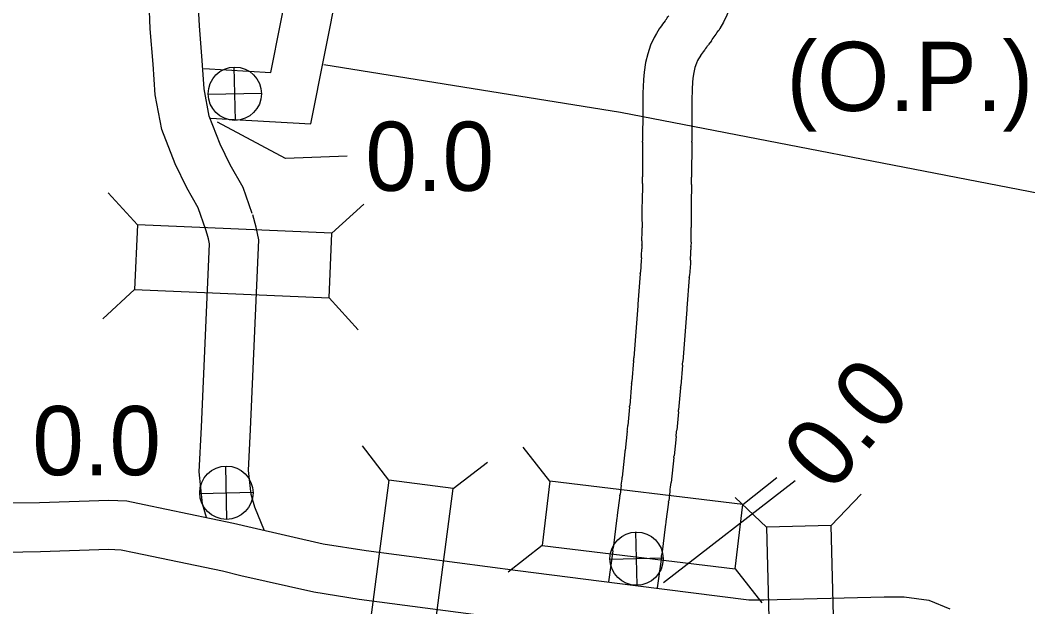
# Model space of a CAD drawing. Extents: x -939622 to -934245, y 1383184 to 1385301.
# Drawn here: x -936188.12 to -936169.66, y 1384642.12 to 1384652.87 of the extents above; entities that cross this region are included whole.
import ezdxf

# ---------------------------------------------------------------- set-up
doc = ezdxf.new("R2010")
doc.units = 0
for name, color, linetype in [('Level 10', 7, 'Continuous'), ('Level 15', 7, 'Continuous'), ('Level 20', 7, 'Continuous'), ('Level 21', 7, 'Continuous'), ('Level 25', 7, 'Continuous'), ('Level 26', 7, 'Continuous')]:
    doc.layers.add(name, color=color, linetype=linetype)

msp = doc.modelspace()

# ---------------------------------------------------------------- linework, layer by layer
at = {"layer": 'Level 10'}
for p, q in [((-936176.295, 1384652.875), (-936176.306, 1384652.861)), ((-936175.457, 1384652.496), (-936175.508, 1384652.426)), ((-936175.575, 1384652.336), (-936175.585, 1384652.323)), ((-936175.663, 1384652.216), (-936175.657, 1384652.224)), ((-936176.711, 1384651.506), (-936176.714, 1384651.36)), ((-936175.812, 1384651.49), (-936175.814, 1384651.344)), ((-936176.715, 1384651.226), (-936176.716, 1384650.66)), ((-936175.815, 1384651.225), (-936175.816, 1384650.659)), ((-936176.716, 1384650.641), (-936176.719, 1384650.004)), ((-936175.816, 1384650.637), (-936175.819, 1384650)), ((-936176.72, 1384649.883), (-936176.727, 1384649.533)), ((-936175.82, 1384649.865), (-936175.828, 1384649.515)), ((-936176.729, 1384649.294), (-936176.727, 1384649.07)), ((-936175.829, 1384649.301), (-936175.827, 1384649.078)), ((-936176.731, 1384648.75), (-936176.732, 1384648.686)), ((-936176.729, 1384648.829), (-936176.73, 1384648.758)), ((-936175.831, 1384648.727), (-936175.833, 1384648.664)), ((-936175.829, 1384648.807), (-936175.831, 1384648.736)), ((-936176.759, 1384648.229), (-936176.803, 1384647.668)), ((-936175.862, 1384648.158), (-936175.906, 1384647.597)), ((-936176.805, 1384647.642), (-936176.878, 1384646.689)), ((-936175.908, 1384647.574), (-936175.98, 1384646.621)), ((-936176.882, 1384646.63), (-936176.914, 1384646.252)), ((-936175.986, 1384646.554), (-936176.017, 1384646.176)), ((-936176.917, 1384646.216), (-936176.953, 1384645.815)), ((-936176.021, 1384646.137), (-936176.056, 1384645.735)), ((-936176.956, 1384645.782), (-936176.987, 1384645.449)), ((-936176.06, 1384645.699), (-936176.091, 1384645.365)), ((-936176.998, 1384645.344), (-936177.036, 1384644.988)), ((-936176.103, 1384645.248), (-936176.141, 1384644.892)), ((-936177.039, 1384644.962), (-936177.09, 1384644.5)), ((-936176.144, 1384644.863), (-936176.195, 1384644.401)), ((-936177.107, 1384644.357), (-936177.13, 1384644.184)), ((-936177.133, 1384644.162), (-936177.18, 1384643.806)), ((-936176.215, 1384644.241), (-936176.237, 1384644.068)), ((-936176.241, 1384644.043), (-936176.288, 1384643.686)), ((-936177.187, 1384643.753), (-936177.258, 1384643.199)), ((-936176.294, 1384643.639), (-936176.365, 1384643.085)), ((-936177.264, 1384643.152), (-936177.34, 1384642.582)), ((-936176.372, 1384643.033), (-936176.447, 1384642.472))]:
    msp.add_line(p, q, dxfattribs=at)
for points in [[(-936183.866, 1384649.334), (-936184.034, 1384649.81), (-936184.268, 1384650.225), (-936184.456, 1384650.605), (-936184.656, 1384651.117), (-936184.749, 1384651.619), (-936184.786, 1384652.135), (-936184.835, 1384652.77), (-936184.86, 1384653.347), (-936184.997, 1384653.848), (-936185.365, 1384654.322), (-936186.426, 1384655.024), (-936186.7, 1384655.315), (-936187.064, 1384655.85), (-936187.352, 1384656.431), (-936187.703, 1384657.273), (-936188.089, 1384658.163), (-936188.571, 1384658.855)], [(-936184.715, 1384649.034), (-936184.857, 1384649.437), (-936185.064, 1384649.803), (-936185.281, 1384650.241), (-936185.525, 1384650.87), (-936185.643, 1384651.504), (-936185.683, 1384652.068), (-936185.734, 1384652.715), (-936185.755, 1384653.207), (-936185.818, 1384653.439), (-936185.985, 1384653.653), (-936187.01, 1384654.331), (-936187.403, 1384654.749), (-936187.843, 1384655.394), (-936188.171, 1384656.058)], [(-936184.756, 1384651.987), (-936183.523, 1384651.917), (-936183.169, 1384653.705)], [(-936184.629, 1384651.079), (-936182.792, 1384650.974), (-936182.286, 1384653.53)], [(-936175.118, 1384653.109), (-936175.176, 1384652.965), (-936175.234, 1384652.84), (-936175.3, 1384652.72), (-936175.322, 1384652.688)], [(-936176.393, 1384652.742), (-936176.412, 1384652.716), (-936176.463, 1384652.629), (-936176.507, 1384652.557), (-936176.57, 1384652.417), (-936176.623, 1384652.259), (-936176.663, 1384652.096), (-936176.69, 1384651.924), (-936176.703, 1384651.79), (-936176.708, 1384651.65)], [(-936175.657, 1384652.224), (-936175.692, 1384652.165), (-936175.71, 1384652.135), (-936175.731, 1384652.089), (-936175.758, 1384652.009), (-936175.78, 1384651.918), (-936175.797, 1384651.811), (-936175.804, 1384651.733), (-936175.808, 1384651.619)], [(-936183.642, 1384643.52), (-936183.821, 1384643.951), (-936183.889, 1384644.185), (-936183.934, 1384644.622), (-936183.898, 1384645.373), (-936183.747, 1384648.849), (-936183.794, 1384649.083), (-936183.858, 1384649.308)], [(-936184.703, 1384643.763), (-936184.776, 1384644.012), (-936184.836, 1384644.597), (-936184.797, 1384645.414), (-936184.651, 1384648.779), (-936184.669, 1384648.87), (-936184.723, 1384649.06)], [(-936176.738, 1384648.52), (-936176.741, 1384648.471), (-936176.756, 1384648.26)], [(-936175.839, 1384648.478), (-936175.842, 1384648.416), (-936175.859, 1384648.193)]]:
    msp.add_lwpolyline(points, dxfattribs=at)
for centre, radius, start, end in [((-936169.602, 1384647.85), 8.37, 143.2208, 144.2347), ((-936182.279, 1384657.347), 7.47, 323.2208, 323.9834), ((-936182.227, 1384657.418), 8.37, 323.9834, 325.5922), ((-936182.279, 1384657.347), 8.37, 323.2208, 323.9834), ((-936169.602, 1384647.85), 7.47, 143.2208, 144.2347), ((-936168.343, 1384651.359), 8.37, 178.0062, 178.9953), ((-936168.343, 1384651.359), 7.47, 178.0062, 178.9953), ((-936168.345, 1384651.214), 8.37, 178.9953, 179.913), ((-936168.345, 1384651.214), 7.47, 178.9953, 179.913), ((-936184.186, 1384650.671), 7.47, 359.7649, 359.913), ((-936184.186, 1384650.671), 8.37, 359.7649, 359.913), ((-936184.189, 1384650.035), 7.47, 358.8378, 359.7649), ((-936184.189, 1384650.035), 8.37, 358.8378, 359.7649), ((-936168.359, 1384649.364), 8.37, 178.8378, 180.4793), ((-936168.359, 1384649.364), 7.47, 178.8378, 180.4793), ((-936184.197, 1384649.007), 7.47, 358.6301, 0.4793), ((-936184.197, 1384649.007), 8.37, 358.6301, 0.4793), ((-936184.198, 1384648.936), 7.47, 358.5685, 358.6301), ((-936184.198, 1384648.936), 8.37, 358.5685, 358.6301), ((-936184.2, 1384648.873), 7.47, 357.293, 358.5685), ((-936184.2, 1384648.873), 8.37, 357.293, 358.5685), ((-936184.205, 1384648.818), 7.47, 355.473, 355.7125), ((-936184.205, 1384648.818), 8.37, 355.473, 355.7125), ((-936168.459, 1384647.007), 8.37, 175.473, 175.65), ((-936168.459, 1384647.007), 7.47, 175.473, 175.65), ((-936184.326, 1384647.255), 7.47, 355.1952, 355.65), ((-936184.326, 1384647.255), 8.37, 355.1952, 355.65), ((-936184.358, 1384646.878), 7.47, 354.9224, 355.1952), ((-936184.358, 1384646.878), 8.37, 354.9224, 355.1952), ((-936184.394, 1384646.476), 7.47, 354.6717, 354.9224), ((-936184.394, 1384646.476), 8.37, 354.6717, 354.9224), ((-936184.425, 1384646.142), 7.47, 353.8638, 354.6717), ((-936184.425, 1384646.142), 8.37, 353.8638, 354.6717), ((-936184.463, 1384645.787), 7.47, 353.6624, 353.8638), ((-936184.463, 1384645.787), 8.37, 353.6624, 353.8638), ((-936184.514, 1384645.324), 7.47, 352.5624, 353.6624), ((-936184.514, 1384645.324), 8.37, 352.5624, 353.6624), ((-936184.537, 1384645.151), 7.47, 352.3898, 352.5624), ((-936184.537, 1384645.151), 8.37, 352.3898, 352.5624), ((-936168.884, 1384642.697), 8.37, 172.3898, 172.753), ((-936168.884, 1384642.697), 7.47, 172.3898, 172.753), ((-936184.668, 1384644.141), 7.47, 352.392, 352.753), ((-936184.668, 1384644.141), 8.37, 352.392, 352.753)]:
    msp.add_arc(centre, radius, start, end, dxfattribs=at)
at = {"layer": 'Level 15'}
for points in [[(-936195.415, 1384644.532), (-936195.21, 1384644.254), (-936194.939, 1384643.996), (-936194.677, 1384643.763), (-936194.268, 1384643.518), (-936193.956, 1384643.438), (-936193.561, 1384643.403), (-936192.915, 1384643.368), (-936188.391, 1384643.128), (-936187.742, 1384643.138), (-936186.497, 1384643.18), (-936186.27, 1384643.169), (-936186.027, 1384643.121), (-936184.409, 1384642.783), (-936184.074, 1384642.702), (-936182.736, 1384642.397), (-936181.909, 1384642.265), (-936179.115, 1384641.9)], [(-936188.375, 1384644.028), (-936187.765, 1384644.038), (-936186.492, 1384644.08), (-936186.162, 1384644.065), (-936185.848, 1384644.003), (-936184.211, 1384643.661), (-936183.869, 1384643.578), (-936182.565, 1384643.281), (-936181.78, 1384643.156), (-936178.999, 1384642.792), (-936176.848, 1384642.517), (-936174.772, 1384642.251), (-936174.495, 1384642.253), (-936172.293, 1384642.31), (-936171.925, 1384642.306), (-936171.472, 1384642.246), (-936171.086, 1384642.088)]]:
    msp.add_lwpolyline(points, dxfattribs=at)
at = {"layer": 'Level 20'}
for p, q in [((-936185.969, 1384649.125), (-936186.504, 1384649.709)), ((-936182.408, 1384648.97), (-936181.824, 1384649.506)), ((-936186.02, 1384647.938), (-936186.604, 1384647.403)), ((-936182.46, 1384647.784), (-936181.924, 1384647.2)), ((-936181.366, 1384644.445), (-936181.848, 1384645.073)), ((-936178.417, 1384644.429), (-936178.906, 1384645.052)), ((-936180.188, 1384644.291), (-936179.56, 1384644.774)), ((-936174.878, 1384644.003), (-936174.255, 1384644.493)), ((-936174.449, 1384643.586), (-936175.023, 1384644.131)), ((-936173.261, 1384643.617), (-936172.716, 1384644.192)), ((-936178.559, 1384643.25), (-936179.181, 1384642.76)), ((-936175.02, 1384642.824), (-936174.531, 1384642.201))]:
    msp.add_line(p, q, dxfattribs=at)
for points in [[(-936186.02, 1384647.938), (-936182.46, 1384647.784), (-936182.408, 1384648.97), (-936185.969, 1384649.125)], [(-936180.65, 1384640.757), (-936180.188, 1384644.291), (-936181.366, 1384644.445), (-936181.828, 1384640.911)], [(-936178.559, 1384643.25), (-936175.02, 1384642.824), (-936174.878, 1384644.003), (-936178.417, 1384644.429)], [(-936173.168, 1384640.055), (-936173.261, 1384643.617), (-936174.449, 1384643.586), (-936174.356, 1384640.023)]]:
    msp.add_lwpolyline(points, close=True, dxfattribs=at)
at = {"layer": 'Level 21'}
for p, q in [((-936182.554, 1384652.064), (-936177.12, 1384651.189)), ((-936177.12, 1384651.189), (-936168.554, 1384649.531))]:
    msp.add_line(p, q, dxfattribs=at)
at = {"layer": 'Level 25'}
for p, q in [((-936183.256, 1384650.341), (-936184.502, 1384651.004)), ((-936182.126, 1384650.38), (-936183.256, 1384650.341)), ((-936173.919, 1384644.433), (-936176.335, 1384642.563))]:
    msp.add_line(p, q, dxfattribs=at)
at = {"layer": 'Level 26'}
for p, q in [((-936184.175, 1384651.039), (-936184.197, 1384652.015)), ((-936184.674, 1384651.516), (-936183.698, 1384651.538)), ((-936184.329, 1384643.727), (-936184.351, 1384644.704)), ((-936184.828, 1384644.204), (-936183.852, 1384644.227)), ((-936176.815, 1384642.52), (-936176.838, 1384643.497)), ((-936177.315, 1384642.997), (-936176.338, 1384643.02))]:
    msp.add_line(p, q, dxfattribs=at)
for centre in [(-936184.186, 1384651.527), (-936184.34, 1384644.216), (-936176.827, 1384643.008)]:
    msp.add_circle(centre, 0.488, dxfattribs=at)

# ---------------------------------------------------------------- texts
at = {"layer": 'Level 25'}
for s, p in [('(O.P.)', (-936174.08, 1384651.211)), ('0.0', (-936181.794, 1384649.747)), ('0.0', (-936187.894, 1384644.537))]:
    msp.add_text(s, height=1.2672, dxfattribs=at).set_placement(p)
msp.add_text('0.0', height=1.2672, rotation=50, dxfattribs=at).set_placement((-936173.266, 1384644.183))

doc.saveas('drawing.dxf')
